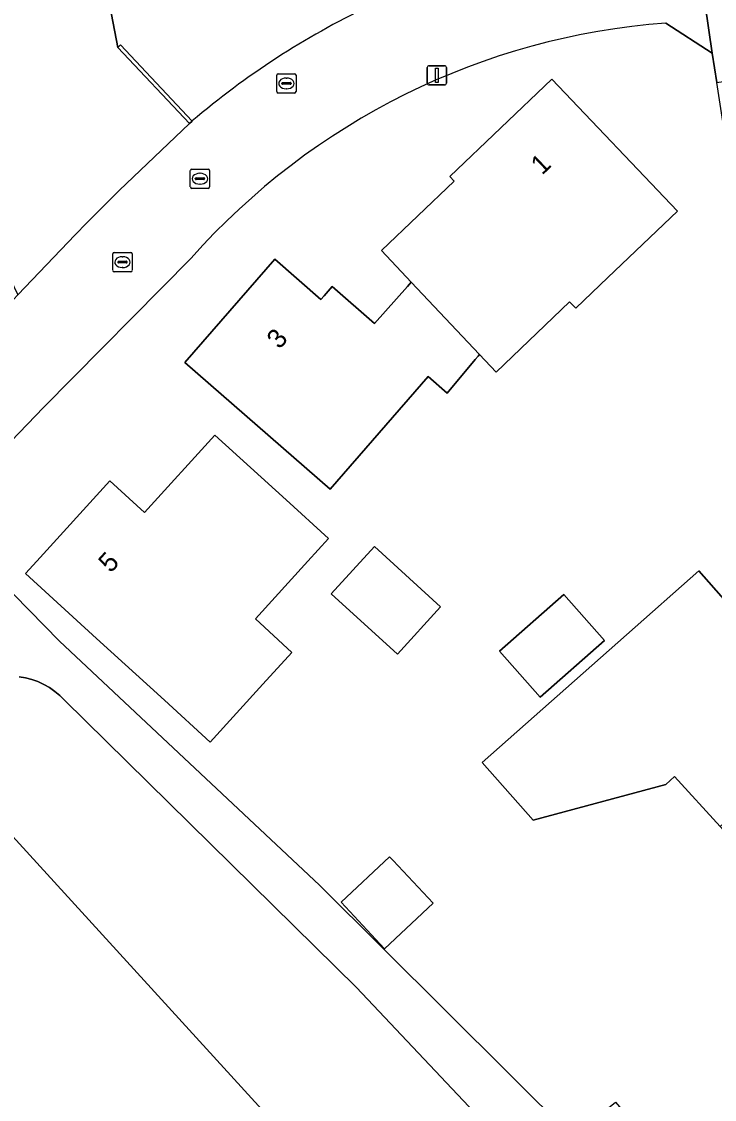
# Model space of a CAD drawing. Extents: x 158472 to 159562, y 388525 to 389606.
# Drawn here: x 158526.8 to 158562.7, y 388972 to 389028 of the extents above; entities that cross this region are included whole.
import ezdxf

# ---------------------------------------------------------------- set-up
doc = ezdxf.new("R2010")
doc.units = 0
for name, color, linetype in [('IMGEO_Erf', 7, 'Continuous'), ('IMGEO_Groenvoorziening', 7, 'Continuous'), ('IMGEO_Hek', 7, 'Continuous'), ('IMGEO_Kolk', 7, 'Continuous'), ('IMGEO_Lichtmast', 7, 'Continuous'), ('IMGEO_Muur', 7, 'Continuous'), ('IMGEO_Oever', 7, 'Continuous'), ('IMGEO_Pand', 7, 'Continuous'), ('IMGEO_Pand_nummerreeks', 7, 'Continuous'), ('IMGEO_Rijbaan_lokaal_open', 7, 'Continuous'), ('IMGEO_Rioolput', 7, 'Continuous'), ('IMGEO_Waterloop', 7, 'Continuous')]:
    doc.layers.add(name, color=color, linetype=linetype)

msp = doc.modelspace()

# ---------------------------------------------------------------- linework, layer by layer
at = {"layer": 'IMGEO_Erf'}
for points in [[(158502.141, 389112.903), (158501.952, 389108.465), (158502.035, 389106.941), (158502.367, 389105.452), (158514.242, 389075.687), (158527.566, 389048.61), (158531.766, 389026.678), (158531.912, 389026.815), (158535.634, 389022.859)], [(158563.572, 389020.35), (158562.866, 389024.858), (158562.628, 389026.376), (158560.226, 389027.942)], [(158535.584, 389015.744), (158527.91, 389007.979), (158522.421, 389002.285), (158528.74, 388995.849), (158542.24, 388983.173), (158555.384, 388970.104), (158557.605, 388971.912), (158559.898, 388969.255), (158557.939, 388967.564), (158559.357, 388966.154), (158571.735, 388951.788), (158587.368, 388929.586), (158592.603, 388921.49), (158595.239, 388923.215), (158597.038, 388920.467), (158594.387, 388918.732), (158608.797, 388896.446)]]:
    msp.add_lwpolyline(points, dxfattribs=at)
for points in [[(158557.211, 389014.733), (158555.542, 389013.14), (158555.229, 389013.468), (158551.407, 389009.82), (158550.549, 389010.731), (158550.484, 389010.654), (158550.33, 389010.471), (158548.866, 389008.732), (158547.885, 389009.585), (158542.797, 389003.739), (158539.018, 389007.027), (158535.246, 389010.31), (158539.917, 389015.676), (158542.316, 389013.588), (158542.483, 389013.78), (158542.897, 389014.256), (158545.099, 389012.339), (158546.808, 389014.268), (158546.917, 389014.391), (158547.007, 389014.492), (158545.458, 389016.137), (158549.229, 389019.736), (158549.003, 389019.973), (158554.299, 389025.027), (158560.828, 389018.185)], [(158536.569, 388990.607), (158534.186, 388992.779), (158530.665, 388995.987), (158526.97, 388999.355), (158527.558, 389000), (158531.356, 389004.168), (158533.15, 389002.533), (158536.813, 389006.552), (158540.509, 389003.185), (158542.711, 389001.178), (158541.638, 389000), (158538.911, 388997.007), (158540.813, 388995.265), (158539.308, 388993.613)], [(158546.285, 388995.177), (158542.85, 388998.307), (158545.089, 389000.764), (158548.524, 388997.634)], [(158570.23, 388978.252), (158567.451, 388981.394), (158563.036, 388986.227), (158560.673, 388988.814), (158560.23, 388988.409), (158553.333, 388986.547), (158550.683, 388989.543), (158558.185, 388996.179), (158561.93, 388999.491), (158564.515, 388996.568), (158567.089, 388998.844), (158569.222, 388996.432), (158569.665, 388996.824), (158571.726, 388994.495), (158571.282, 388994.102), (158571.547, 388993.803), (158574.084, 388990.935), (158574.526, 388991.326), (158576.249, 388989.379), (158575.806, 388988.987), (158576.098, 388988.658), (158573.613, 388986.459), (158576.201, 388983.533), (158572.456, 388980.221)], [(158553.705, 388992.931), (158551.586, 388995.324), (158554.922, 388998.277), (158557.041, 388995.884)], [(158545.622, 388979.875), (158543.365, 388982.284), (158545.882, 388984.641), (158546.058, 388984.453), (158548.138, 388982.232)]]:
    msp.add_lwpolyline(points, close=True, dxfattribs=at)
for centre, radius, start, end in [((158563.038, 388990.677), 42.269, 115.6136, 130.4152), ((158562.92, 388991.509), 36.532, 94.2296, 138.442)]:
    msp.add_arc(centre, radius, start, end, dxfattribs=at)
at = {"layer": 'IMGEO_Groenvoorziening'}
msp.add_lwpolyline([(158527.566, 389048.61), (158525.906, 389047.243), (158510.767, 389041.228), (158507.796, 389039.907), (158521.964, 389021.036), (158524.844, 389017.393), (158526.575, 389013.829), (158529.563, 389016.942), (158530.165, 389017.568), (158531.838, 389019.257), (158535.49, 389022.722), (158531.766, 389026.678)], close=True, dxfattribs=at)
at = {"layer": 'IMGEO_Hek'}
msp.add_lwpolyline([(158527.566, 389048.61), (158531.766, 389026.678)], dxfattribs=at)
at = {"layer": 'IMGEO_Kolk'}
for p, q in [((158535.535, 389019.436), (158535.535, 389020.288)), ((158535.61, 389020.362), (158536.462, 389020.362)), ((158535.794, 389019.856), (158535.794, 389019.868)), ((158535.837, 389019.905), (158536.235, 389019.905)), ((158536.023, 389020.142), (158536.048, 389020.142)), ((158536.278, 389019.868), (158536.278, 389019.856)), ((158536.536, 389020.288), (158536.536, 389019.436)), ((158536.462, 389019.362), (158535.61, 389019.362)), ((158536.232, 389019.819), (158535.834, 389019.819)), ((158536.046, 389019.582), (158536.021, 389019.582))]:
    msp.add_line(p, q, dxfattribs=at)
for points in [[(158535.535, 389019.436), (158535.535, 389020.288)], [(158535.61, 389020.362), (158536.462, 389020.362)], [(158536.536, 389020.288), (158536.536, 389019.436)], [(158536.462, 389019.362), (158535.61, 389019.362)]]:
    msp.add_lwpolyline(points, dxfattribs=at)
for centre, radius, start, end in [((158535.612, 389020.286), 0.0765, 91.552, 178.448), ((158535.612, 389020.286), 0.0765, 91.552, 178.448), ((158535.834, 389019.865), 0.0403, 85.8775, 175.7526), ((158536.239, 389019.867), 0.0386, 1.7309, 96.639), ((158536.46, 389020.286), 0.0765, 1.552, 88.448), ((158536.46, 389020.286), 0.0765, 1.552, 88.448), ((158535.612, 389019.438), 0.0765, 181.552, 268.448), ((158535.612, 389019.438), 0.0765, 181.552, 268.448), ((158535.831, 389019.855), 0.0366, 178.938, 274.7102), ((158536.235, 389019.862), 0.043, 264.8664, 352.4533), ((158536.46, 389019.438), 0.0765, 271.552, 358.448), ((158536.46, 389019.438), 0.0765, 271.552, 358.448)]:
    msp.add_arc(centre, radius, start, end, dxfattribs=at)
for centre, major_axis, ratio, start_param, end_param in [((158536.022, 389019.862), (-0.387, 0.002), 0.722429, 4.712389, 7.853982), ((158536.047, 389019.862), (-0.39, 0.002), 0.717154, 1.570796, 4.712389)]:
    msp.add_ellipse(centre, major_axis=major_axis, ratio=ratio, start_param=start_param, end_param=end_param, dxfattribs=at)
at = {"layer": 'IMGEO_Lichtmast'}
for p, q in [((158547.838, 389024.829), (158547.838, 389025.629)), ((158547.838, 389025.629), (158547.838, 389024.829)), ((158547.938, 389025.729), (158548.728, 389025.729)), ((158548.728, 389025.729), (158547.938, 389025.729)), ((158548.828, 389025.629), (158548.828, 389024.829)), ((158548.828, 389024.829), (158548.828, 389025.629)), ((158548.728, 389024.729), (158547.938, 389024.729)), ((158547.938, 389024.729), (158548.728, 389024.729))]:
    msp.add_line(p, q, dxfattribs=at)
msp.add_lwpolyline([(158548.258, 389025.604), (158548.408, 389025.604), (158548.408, 389024.854), (158548.258, 389024.854), (158548.258, 389025.604)], dxfattribs=at)
for centre, start, end in [((158547.938, 389025.629), 90, 180), ((158547.938, 389025.629), 90, 180), ((158548.728, 389025.629), 0, 90), ((158548.728, 389025.629), 360, 90), ((158547.938, 389024.829), 180, 270), ((158547.938, 389024.829), 180, 270), ((158548.728, 389024.829), 270, 0), ((158548.728, 389024.829), 270, 0)]:
    msp.add_arc(centre, 0.1, start, end, dxfattribs=at)
at = {"layer": 'IMGEO_Muur'}
msp.add_lwpolyline([(158535.49, 389022.722), (158535.634, 389022.859), (158531.912, 389026.815), (158531.766, 389026.678)], close=True, dxfattribs=at)
msp.add_arc((158563.038, 388990.677), 42.269, 115.6136, 130.4152, dxfattribs=at)
at = {"layer": 'IMGEO_Oever'}
for points in [[(158555.384, 388970.104), (158542.24, 388983.173), (158528.74, 388995.849), (158522.421, 389002.285)], [(158526.644, 388993.995), (158526.977, 388993.94), (158527.305, 388993.856), (158527.624, 388993.743), (158527.931, 388993.602), (158528.225, 388993.434), (158528.502, 388993.24), (158528.761, 388993.023), (158529, 388992.783), (158544.162, 388977.852), (158559.045, 388962.088)]]:
    msp.add_lwpolyline(points, dxfattribs=at)
at = {"layer": 'IMGEO_Pand'}
for points in [[(158560.828, 389018.185), (158554.299, 389025.027), (158549.003, 389019.973), (158549.229, 389019.736), (158545.458, 389016.137), (158547.007, 389014.492), (158550.549, 389010.731), (158551.407, 389009.82), (158555.229, 389013.468), (158555.542, 389013.14), (158557.211, 389014.733)], [(158547.007, 389014.492), (158546.917, 389014.391), (158546.808, 389014.268), (158545.099, 389012.339), (158542.897, 389014.256), (158542.483, 389013.78), (158542.316, 389013.588), (158539.917, 389015.676), (158535.246, 389010.31), (158539.018, 389007.027), (158542.797, 389003.739), (158547.885, 389009.585), (158548.866, 389008.732), (158550.33, 389010.471), (158550.484, 389010.654), (158550.549, 389010.731)], [(158541.638, 389000), (158542.711, 389001.178), (158540.509, 389003.185), (158536.813, 389006.552), (158533.15, 389002.533), (158531.356, 389004.168), (158527.558, 389000), (158526.97, 388999.355), (158530.665, 388995.987), (158534.186, 388992.779), (158536.569, 388990.607), (158539.308, 388993.613), (158540.813, 388995.265), (158538.911, 388997.007)], [(158542.85, 388998.307), (158546.285, 388995.177), (158548.524, 388997.634), (158545.089, 389000.764)], [(158571.547, 388993.803), (158571.282, 388994.102), (158571.726, 388994.495), (158569.665, 388996.824), (158569.222, 388996.432), (158567.089, 388998.844), (158564.515, 388996.568), (158561.93, 388999.491), (158558.185, 388996.179), (158550.683, 388989.543), (158553.333, 388986.547), (158560.23, 388988.409), (158560.673, 388988.814), (158563.036, 388986.227)], [(158551.586, 388995.324), (158553.705, 388992.931), (158557.041, 388995.884), (158554.922, 388998.277)], [(158543.365, 388982.284), (158545.622, 388979.875), (158548.138, 388982.232), (158546.058, 388984.453), (158545.882, 388984.641)]]:
    msp.add_lwpolyline(points, close=True, dxfattribs=at)
at = {"layer": 'IMGEO_Rijbaan_lokaal_open'}
for points in [[(158559.452, 389063.776), (158559.84, 389061.953), (158561.894, 389048.745), (158563.263, 389039.779), (158563.629, 389037.407), (158561.076, 389037.004), (158561.354, 389035.245), (158562.628, 389026.376), (158562.866, 389024.858), (158564.862, 389025.171), (158565.571, 389024.773), (158565.711, 389023.893), (158566.45, 389019.648), (158566.603, 389019.063), (158566.791, 389018.156)], [(158560.226, 389027.942), (158562.628, 389026.376), (158561.354, 389035.245), (158559.407, 389032.787)], [(158535.634, 389022.859), (158535.49, 389022.722), (158531.838, 389019.257), (158530.165, 389017.568), (158529.563, 389016.942), (158526.575, 389013.829), (158526.352, 389013.597), (158514.02, 389000.822), (158513.227, 389000), (158513.128, 388999.898), (158513.128, 388999.898)], [(158513.128, 388999.898), (158515.089, 388997.98), (158516.636, 388996.285), (158516.636, 388996.285), (158517.577, 388997.261), (158520.218, 389000), (158522.263, 389002.121), (158522.421, 389002.285), (158527.91, 389007.979), (158535.584, 389015.744)]]:
    msp.add_lwpolyline(points, dxfattribs=at)
for centre, radius, start, end in [((158563.038, 388990.677), 42.269, 115.6136, 130.4152), ((158562.92, 388991.509), 36.532, 94.2296, 138.442)]:
    msp.add_arc(centre, radius, start, end, dxfattribs=at)
at = {"layer": 'IMGEO_Rioolput'}
for p, q in [((158540.025, 389024.384), (158540.025, 389025.236)), ((158540.1, 389025.31), (158540.952, 389025.31)), ((158540.513, 389025.09), (158540.538, 389025.09)), ((158541.026, 389025.236), (158541.026, 389024.384)), ((158540.284, 389024.804), (158540.284, 389024.816)), ((158540.722, 389024.767), (158540.324, 389024.767)), ((158540.327, 389024.853), (158540.725, 389024.853)), ((158540.536, 389024.53), (158540.511, 389024.53)), ((158540.768, 389024.816), (158540.768, 389024.804)), ((158540.952, 389024.31), (158540.1, 389024.31)), ((158531.511, 389015.104), (158531.511, 389015.956)), ((158531.586, 389016.03), (158532.438, 389016.03)), ((158532.512, 389015.956), (158532.512, 389015.104)), ((158531.77, 389015.524), (158531.77, 389015.536)), ((158532.208, 389015.487), (158531.81, 389015.487)), ((158531.813, 389015.573), (158532.211, 389015.573)), ((158531.999, 389015.81), (158532.024, 389015.81)), ((158532.254, 389015.536), (158532.254, 389015.524)), ((158532.438, 389015.03), (158531.586, 389015.03)), ((158532.022, 389015.25), (158531.997, 389015.25))]:
    msp.add_line(p, q, dxfattribs=at)
for points in [[(158540.025, 389024.384), (158540.025, 389025.236)], [(158540.1, 389025.31), (158540.952, 389025.31)], [(158541.026, 389025.236), (158541.026, 389024.384)], [(158540.952, 389024.31), (158540.1, 389024.31)], [(158531.511, 389015.104), (158531.511, 389015.956)], [(158531.586, 389016.03), (158532.438, 389016.03)], [(158532.512, 389015.956), (158532.512, 389015.104)], [(158532.438, 389015.03), (158531.586, 389015.03)]]:
    msp.add_lwpolyline(points, dxfattribs=at)
for centre, radius, start, end in [((158540.102, 389025.234), 0.0765, 91.552, 178.448), ((158540.102, 389025.234), 0.0765, 91.552, 178.448), ((158540.95, 389025.234), 0.0765, 1.552, 88.448), ((158540.95, 389025.234), 0.0765, 1.552, 88.448), ((158540.102, 389024.386), 0.0765, 181.552, 268.448), ((158540.102, 389024.386), 0.0765, 181.552, 268.448), ((158540.324, 389024.813), 0.0403, 85.8775, 175.7526), ((158540.321, 389024.803), 0.0366, 178.938, 274.7102), ((158540.725, 389024.81), 0.043, 264.8664, 352.4533), ((158540.729, 389024.815), 0.0386, 1.7309, 96.639), ((158540.95, 389024.386), 0.0765, 271.552, 358.448), ((158540.95, 389024.386), 0.0765, 271.552, 358.448), ((158531.588, 389015.954), 0.0765, 91.552, 178.448), ((158531.588, 389015.954), 0.0765, 91.552, 178.448), ((158532.436, 389015.954), 0.0765, 1.552, 88.448), ((158532.436, 389015.954), 0.0765, 1.552, 88.448), ((158531.81, 389015.533), 0.0403, 85.8775, 175.7526), ((158531.807, 389015.523), 0.0366, 178.938, 274.7102), ((158532.211, 389015.53), 0.043, 264.8664, 352.4533), ((158532.215, 389015.535), 0.0386, 1.7309, 96.639), ((158531.588, 389015.106), 0.0765, 181.552, 268.448), ((158531.588, 389015.106), 0.0765, 181.552, 268.448), ((158532.436, 389015.106), 0.0765, 271.552, 358.448), ((158532.436, 389015.106), 0.0765, 271.552, 358.448)]:
    msp.add_arc(centre, radius, start, end, dxfattribs=at)
for centre, major_axis, ratio, start_param, end_param in [((158540.512, 389024.81), (-0.387, 0.002), 0.722429, 4.712389, 7.853982), ((158540.537, 389024.81), (-0.39, 0.002), 0.717154, 1.570796, 4.712389), ((158531.998, 389015.53), (-0.387, 0.002), 0.722429, 4.712389, 7.853982), ((158532.023, 389015.53), (-0.39, 0.002), 0.717154, 1.570796, 4.712389)]:
    msp.add_ellipse(centre, major_axis=major_axis, ratio=ratio, start_param=start_param, end_param=end_param, dxfattribs=at)
at = {"layer": 'IMGEO_Waterloop'}
for points in [[(158559.045, 388962.088), (158544.162, 388977.852), (158529, 388992.783), (158528.761, 388993.023), (158528.502, 388993.24), (158528.225, 388993.434), (158527.931, 388993.602), (158527.624, 388993.743), (158527.305, 388993.856), (158526.977, 388993.94), (158526.644, 388993.995)], [(158521.604, 388990.842), (158543.739, 388966.588)]]:
    msp.add_lwpolyline(points, dxfattribs=at)

# ---------------------------------------------------------------- texts
at = {"layer": 'IMGEO_Pand_nummerreeks'}
for s, rotation, p in [('1', 43.6594, (158553.798, 389020.016)), ('3', 48.965, (158540.164, 389010.966)), ('5', 47.6586, (158531.403, 388999.349))]:
    msp.add_text(s, height=1, rotation=rotation, dxfattribs=at).set_placement(p)

doc.saveas('drawing.dxf')
